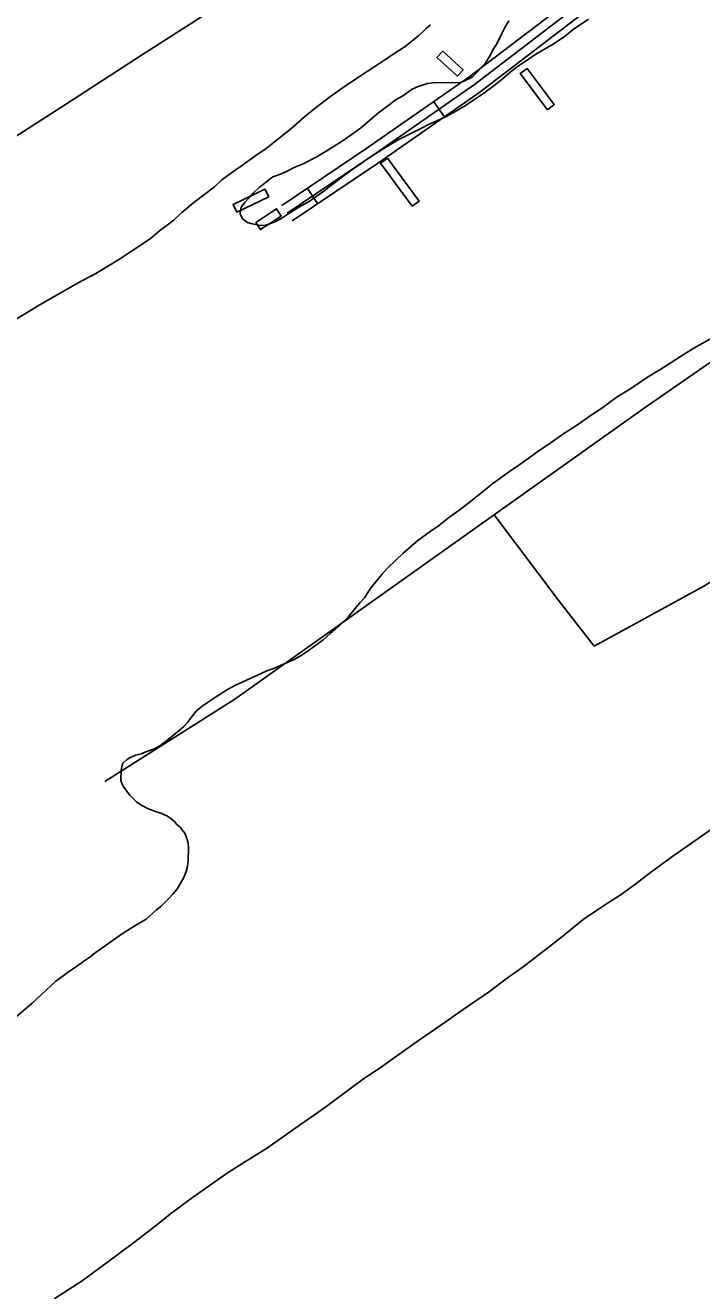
# Model space of a CAD drawing. Extents: x 3567028 to 3605064, y 510945 to 536587.
# Drawn here: x 3572503 to 3573605, y 525823 to 527885 of the extents above; entities that cross this region are included whole.
import ezdxf

# ---------------------------------------------------------------- set-up
doc = ezdxf.new("R2010")
doc.units = 0
for name, color, linetype in [('V-BLDG-OTLN', 7, 'Continuous'), ('V-DTCH-CNTR', 7, 'Continuous'), ('V-ROAD-CNTR', 7, 'Continuous'), ('V-SITE-VEGE', 7, 'Continuous'), ('V-TOPO-SHOR', 7, 'Continuous')]:
    doc.layers.add(name, color=color, linetype=linetype)

msp = doc.modelspace()

# ---------------------------------------------------------------- linework, layer by layer
at = {"layer": 'V-BLDG-OTLN'}
for points in [[(3573182.7, 527842.3), (3573173.3, 527832), (3573206.5, 527801.8), (3573215.9, 527812.2)], [(3573353.2, 527747), (3573364.4, 527755.4), (3573320, 527814.4), (3573308.8, 527806)], [(3573092.8, 527668), (3573081.5, 527659.8), (3573132.8, 527589.9), (3573144.1, 527598.2)], [(3572899.2, 527605), (3572893.1, 527617.6), (3572841.2, 527592.7), (3572847.2, 527580.1)], [(3572878, 527563.3), (3572885.6, 527551.6), (3572919.7, 527573.7), (3572912.1, 527585.4)]]:
    msp.add_lwpolyline(points, close=True, dxfattribs=at)
at = {"layer": 'V-DTCH-CNTR'}
for points in [[(3573917.4, 527542.9), (3573509.1, 527259.9), (3572843.8, 526786.6), (3572632, 526652.4)], [(3573429.2, 526873.1), (3573608.3, 526970.5), (3573806.9, 527092.5), (3574015.4, 527219.1), (3574114.1, 527289.1), (3574309.2, 527441.1), (3574480.6, 527552.5)], [(3573266.3, 527087.2), (3573372.2, 526946.4), (3573429.2, 526873.1)]]:
    msp.add_lwpolyline(points, dxfattribs=at)
at = {"layer": 'V-ROAD-CNTR'}
for p, q in [((3573168.2, 527760.1), (3573185.3, 527735.5)), ((3572962.2, 527618.9), (3572978.9, 527594))]:
    msp.add_line(p, q, dxfattribs=at)
for points in [[(3572920.7, 527590.9), (3573059.2, 527684.3), (3573225.4, 527800), (3573390.1, 527925.9)], [(3572929.1, 527578.5), (3573067.7, 527671.9), (3573234.3, 527787.9), (3573398.6, 527913.6)], [(3572937.5, 527566.1), (3573076.2, 527659.5), (3573243.1, 527775.8), (3573407.2, 527901.3)]]:
    msp.add_lwpolyline(points, dxfattribs=at)
at = {"layer": 'V-SITE-VEGE'}
for p, q in [((3573290.1, 527891.8), (3573285.3, 527883.9)), ((3573394.9, 527877.6), (3573420, 527894.6)), ((3573143.7, 527868.2), (3573148.9, 527872.7)), ((3573148.9, 527872.7), (3573156, 527879.9)), ((3573156, 527879.9), (3573163, 527885.5)), ((3573279.3, 527872.1), (3573270.2, 527853.4)), ((3573282.9, 527878.8), (3573279.3, 527872.1)), ((3573285.3, 527883.9), (3573282.9, 527878.8)), ((3573380.3, 527865.9), (3573394.9, 527877.6)), ((3573101.6, 527836.8), (3573121.4, 527850)), ((3573121.4, 527850), (3573143.7, 527868.2)), ((3573270.2, 527853.4), (3573265.4, 527846.1)), ((3573347.2, 527845.1), (3573359.9, 527852.2)), ((3573359.9, 527852.2), (3573380.3, 527865.9)), ((3573072, 527817.6), (3573101.6, 527836.8)), ((3573258.8, 527833.7), (3573252.8, 527824.2)), ((3573265.4, 527846.1), (3573258.8, 527833.7)), ((3573302.9, 527816.5), (3573321.6, 527828.6)), ((3573321.6, 527828.6), (3573334.4, 527837.4)), ((3573334.4, 527837.4), (3573347.2, 527845.1)), ((3573050.4, 527803.3), (3573072, 527817.6)), ((3573239.9, 527809.1), (3573230.5, 527800.2)), ((3573252.8, 527824.2), (3573239.9, 527809.1)), ((3573276.6, 527794.4), (3573291.3, 527807.1)), ((3573291.3, 527807.1), (3573302.9, 527816.5)), ((3573020.2, 527783.5), (3573050.4, 527803.3)), ((3573157.6, 527789.5), (3573142.6, 527784.8)), ((3573166.2, 527791), (3573157.6, 527789.5)), ((3573179.3, 527791.2), (3573166.2, 527791)), ((3573196.5, 527790.8), (3573179.3, 527791.2)), ((3573203.4, 527791.2), (3573196.5, 527790.8)), ((3573210.2, 527791), (3573203.4, 527791.2)), ((3573217.1, 527793.7), (3573210.2, 527791)), ((3573230.5, 527800.2), (3573217.1, 527793.7)), ((3573249.8, 527773.9), (3573266.7, 527786.6)), ((3573266.7, 527786.6), (3573276.6, 527794.4)), ((3572972.9, 527748.1), (3573000.4, 527769.1)), ((3573000.4, 527769.1), (3573020.2, 527783.5)), ((3573117.6, 527769.4), (3573106.6, 527763.5)), ((3573132.7, 527780.5), (3573117.6, 527769.4)), ((3573142.6, 527784.8), (3573132.7, 527780.5)), ((3573217.2, 527752.5), (3573237.6, 527765.7)), ((3573237.6, 527765.7), (3573249.8, 527773.9)), ((3572957.1, 527734.8), (3572972.9, 527748.1)), ((3573090.8, 527751.9), (3573078.5, 527742.5)), ((3573106.6, 527763.5), (3573090.8, 527751.9)), ((3573189.3, 527736.7), (3573205, 527745.4)), ((3573205, 527745.4), (3573217.2, 527752.5)), ((3572934.9, 527715.4), (3572957.1, 527734.8)), ((3573078.5, 527742.5), (3573048.7, 527717)), ((3573160.4, 527723.7), (3573177.7, 527731.2)), ((3573177.7, 527731.2), (3573189.3, 527736.7)), ((3572919.1, 527702.7), (3572934.9, 527715.4)), ((3573035.3, 527707), (3573019, 527696)), ((3573048.7, 527717), (3573035.3, 527707)), ((3573108.8, 527697.6), (3573134.9, 527710.7)), ((3573134.9, 527710.7), (3573148.2, 527717.2)), ((3573148.2, 527717.2), (3573160.4, 527723.7)), ((3572878.3, 527672.3), (3572895.2, 527683.9)), ((3572895.2, 527683.9), (3572919.1, 527702.7)), ((3573019, 527696), (3572992.8, 527679.6)), ((3573063.4, 527669.1), (3573090.8, 527686.7)), ((3573090.8, 527686.7), (3573108.8, 527697.6)), ((3572852.6, 527654.2), (3572878.3, 527672.3)), ((3572976.5, 527669.7), (3572955.1, 527658.9)), ((3572992.8, 527679.6), (3572976.5, 527669.7)), ((3573048.3, 527658.1), (3573063.4, 527669.1)), ((3572822.9, 527632.6), (3572844.5, 527648.6)), ((3572844.5, 527648.6), (3572852.6, 527654.2)), ((3572918.1, 527642.1), (3572905.9, 527637.9)), ((3572927.3, 527645.9), (3572918.1, 527642.1)), ((3572941.8, 527653.5), (3572927.3, 527645.9)), ((3572955.1, 527658.9), (3572941.8, 527653.5)), ((3573013.3, 527633.3), (3573033.1, 527648.2)), ((3573033.1, 527648.2), (3573048.3, 527658.1)), ((3572777.3, 527595.6), (3572810.6, 527621.5)), ((3572810.6, 527621.5), (3572822.9, 527632.6)), ((3572890.2, 527625.1), (3572884.3, 527620.7)), ((3572899.5, 527632.9), (3572890.2, 527625.1)), ((3572905.9, 527637.9), (3572899.5, 527632.9)), ((3572997, 527620.6), (3573013.3, 527633.3)), ((3572870.2, 527606.8), (3572859.6, 527595.1)), ((3572873.8, 527611.3), (3572870.2, 527606.8)), ((3572884.3, 527620.7), (3572873.8, 527611.3)), ((3572964.9, 527597.4), (3572971.3, 527601.8)), ((3572971.3, 527601.8), (3572988.8, 527614.5)), ((3572988.8, 527614.5), (3572997, 527620.6)), ((3572757.4, 527579.5), (3572777.3, 527595.6)), ((3572854.3, 527588.4), (3572852.9, 527579.8)), ((3572859.6, 527595.1), (3572854.3, 527588.4)), ((3572933.5, 527578.8), (3572943.4, 527584.8)), ((3572943.4, 527584.8), (3572952.1, 527590.3)), ((3572952.1, 527590.3), (3572964.9, 527597.4)), ((3572721.2, 527549.6), (3572744.5, 527567.3)), ((3572744.5, 527567.3), (3572757.4, 527579.5)), ((3572852.9, 527579.8), (3572852.8, 527577)), ((3572852.8, 527577), (3572855, 527572.9)), ((3572855, 527572.9), (3572856.6, 527569.4)), ((3572856.6, 527569.4), (3572864.5, 527563.5)), ((3572864.5, 527563.5), (3572872.4, 527561)), ((3572872.4, 527561), (3572885.5, 527558.4)), ((3572894.7, 527558.7), (3572908, 527564)), ((3572908, 527564), (3572919, 527569.5)), ((3572919, 527569.5), (3572933.5, 527578.8)), ((3572706, 527536.8), (3572721.2, 527549.6)), ((3572885.5, 527558.4), (3572894.7, 527558.7)), ((3572677.4, 527517.6), (3572706, 527536.8)), ((3572617.5, 527480.3), (3572655.9, 527503.3)), ((3572655.9, 527503.3), (3572677.4, 527517.6)), ((3572588.5, 527465.1), (3572617.5, 527480.3)), ((3572544.4, 527439.4), (3572588.5, 527465.1)), ((3572528.1, 527430.1), (3572544.4, 527439.4)), ((3572413.1, 527361.1), (3572528.1, 527430.1)), ((3573698.9, 527419.4), (3573591.5, 527358.3)), ((3573591.5, 527358.3), (3573570, 527345.1)), ((3573570, 527345.1), (3573538, 527324.2)), ((3573538, 527324.2), (3573516.5, 527311.1)), ((3573516.5, 527311.1), (3573485.6, 527290.8)), ((3573467, 527279.2), (3573441.9, 527261)), ((3573485.6, 527290.8), (3573467, 527279.2)), ((3573441.9, 527261), (3573424.5, 527249.5)), ((3573398.8, 527231.3), (3573380.2, 527219.2)), ((3573424.5, 527249.5), (3573398.8, 527231.3)), ((3573380.2, 527219.2), (3573359.3, 527204.9)), ((3573337.7, 527190.1), (3573308.5, 527169.1)), ((3573359.3, 527204.9), (3573337.7, 527190.1)), ((3573308.5, 527169.1), (3573291.7, 527157.6)), ((3573291.7, 527157.6), (3573261.9, 527136.6)), ((3573255.5, 527131.1), (3573225.1, 527106.7)), ((3573261.9, 527136.6), (3573255.5, 527131.1)), ((3573225.1, 527106.7), (3573207, 527092.9)), ((3573207, 527092.9), (3573194.2, 527083.5)), ((3573175.5, 527069.2), (3573162.1, 527059.8)), ((3573194.2, 527083.5), (3573175.5, 527069.2)), ((3573142.3, 527044.9), (3573117.7, 527023.8)), ((3573162.1, 527059.8), (3573142.3, 527044.9)), ((3573117.7, 527023.8), (3573106.6, 527013.8)), ((3573106.6, 527013.8), (3573091.9, 526999.3)), ((3573083.6, 526989.9), (3573065.9, 526968.6)), ((3573091.9, 526999.3), (3573083.6, 526989.9)), ((3573065.9, 526968.6), (3573059.3, 526958.5)), ((3573047.5, 526943.4), (3573027.4, 526919.3)), ((3573055.2, 526951.7), (3573047.5, 526943.4)), ((3573059.3, 526958.5), (3573055.2, 526951.7)), ((3573016.8, 526908.7), (3572999.3, 526893.8)), ((3573027.4, 526919.3), (3573016.8, 526908.7)), ((3572987.6, 526883.2), (3572961.9, 526864.4)), ((3572999.3, 526893.8), (3572987.6, 526883.2)), ((3572961.9, 526864.4), (3572952, 526857.8)), ((3572919.6, 526842.1), (3572905.7, 526836.2)), ((3572930, 526846.4), (3572919.6, 526842.1)), ((3572939.3, 526850.8), (3572930, 526846.4)), ((3572952, 526857.8), (3572939.3, 526850.8)), ((3572879.7, 526824.9), (3572846.1, 526809.8)), ((3572895.9, 526832.5), (3572879.7, 526824.9)), ((3572905.7, 526836.2), (3572895.9, 526832.5)), ((3572832.2, 526802.1), (3572812.4, 526790.1)), ((3572846.1, 526809.8), (3572832.2, 526802.1)), ((3572800.8, 526782.4), (3572790.9, 526775.2)), ((3572812.4, 526790.1), (3572800.8, 526782.4)), ((3572775, 526759.6), (3572766.7, 526748.4)), ((3572780.9, 526766.9), (3572775, 526759.6)), ((3572790.9, 526775.2), (3572780.9, 526766.9)), ((3572760.2, 526741.7), (3572747.4, 526730.7)), ((3572766.7, 526748.4), (3572760.2, 526741.7)), ((3572738.6, 526723.5), (3572723.4, 526711.8)), ((3572747.4, 526730.7), (3572738.6, 526723.5)), ((3572682.9, 526695.2), (3572677.2, 526693.1)), ((3572691.6, 526697.3), (3572682.9, 526695.2)), ((3572699.1, 526700.5), (3572691.6, 526697.3)), ((3572713, 526705.8), (3572699.1, 526700.5)), ((3572723.4, 526711.8), (3572713, 526705.8)), ((3572659.6, 526677), (3572658.8, 526670.1)), ((3572661.4, 526682.1), (3572659.6, 526677)), ((3572667.3, 526687.6), (3572661.4, 526682.1)), ((3572671.9, 526690.3), (3572667.3, 526687.6)), ((3572677.2, 526693.1), (3572671.9, 526690.3)), ((3572658.8, 526670.1), (3572658.4, 526655.8)), ((3572658.4, 526655.8), (3572658.9, 526651.8)), ((3572658.9, 526651.8), (3572661.1, 526647.8)), ((3572661.1, 526647.8), (3572662.7, 526643.7)), ((3572662.7, 526643.7), (3572668.2, 526636.7)), ((3572668.2, 526636.7), (3572672.6, 526630.9)), ((3572672.6, 526630.9), (3572683.8, 526619.1)), ((3572683.8, 526619.1), (3572689.4, 526615.6)), ((3572689.4, 526615.6), (3572691.1, 526613.8)), ((3572691.1, 526613.8), (3572696.7, 526611.4)), ((3572696.7, 526611.4), (3572702.9, 526607.8)), ((3572702.9, 526607.8), (3572714.8, 526603.4)), ((3572714.8, 526603.4), (3572723.3, 526600.9)), ((3572723.3, 526600.9), (3572734, 526596.1)), ((3572734, 526596.1), (3572739.7, 526591.9)), ((3572739.7, 526591.9), (3572746.4, 526586.6)), ((3572746.4, 526586.6), (3572749.1, 526583.1)), ((3572749.1, 526583.1), (3572754.7, 526577.8)), ((3572754.7, 526577.8), (3572756.9, 526574.9)), ((3572756.9, 526574.9), (3572762.5, 526568.4)), ((3573582.5, 526548.3), (3573620.3, 526574.7)), ((3572762.5, 526568.4), (3572766.2, 526558)), ((3572766.2, 526558), (3572767.8, 526552.3)), ((3572767.8, 526552.3), (3572768.7, 526543.1)), ((3572768.7, 526543.1), (3572768.2, 526524.8)), ((3573518.9, 526502.5), (3573557.4, 526530.6)), ((3573557.4, 526530.6), (3573582.5, 526548.3)), ((3572766.7, 526514), (3572764.8, 526506)), ((3572768.2, 526524.8), (3572766.7, 526514)), ((3572760.5, 526494.7), (3572749.7, 526476.7)), ((3572764.8, 526506), (3572760.5, 526494.7)), ((3573495, 526484.3), (3573518.9, 526502.5)), ((3572743.2, 526468.9), (3572736.2, 526461.6)), ((3572749.7, 526476.7), (3572743.2, 526468.9)), ((3573447.8, 526451.8), (3573471.7, 526467.2)), ((3573471.7, 526467.2), (3573495, 526484.3)), ((3572723.3, 526448.8), (3572716.2, 526443.3)), ((3572736.2, 526461.6), (3572723.3, 526448.8)), ((3573411.7, 526427.6), (3573447.8, 526451.8)), ((3572699.3, 526428.3), (3572686.5, 526420.6)), ((3572716.2, 526443.3), (3572699.3, 526428.3)), ((3573376.1, 526398.8), (3573411.7, 526427.6)), ((3572669.6, 526410.2), (3572658.6, 526403.1)), ((3572686.5, 526420.6), (3572669.6, 526410.2)), ((3572632.9, 526384.9), (3572616.6, 526373.3)), ((3572644, 526392.6), (3572632.9, 526384.9)), ((3572658.6, 526403.1), (3572644, 526392.6)), ((3573351.5, 526380), (3573376.1, 526398.8)), ((3572607.8, 526366.1), (3572597.9, 526359.5)), ((3572616.6, 526373.3), (3572607.8, 526366.1)), ((3573313.6, 526350.2), (3573351.5, 526380)), ((3572593.8, 526356.2), (3572572.3, 526341.9)), ((3572597.9, 526359.5), (3572593.8, 526356.2)), ((3573286.2, 526330.9), (3573313.6, 526350.2)), ((3572552.5, 526327), (3572528.4, 526304.8)), ((3572572.3, 526341.9), (3572552.5, 526327)), ((3573258.8, 526310.5), (3573286.2, 526330.9)), ((3572528.4, 526304.8), (3572513.8, 526291.5)), ((3573215.7, 526280.7), (3573258.8, 526310.5)), ((3572513.8, 526291.5), (3572469.9, 526253.7)), ((3573186.5, 526260.4), (3573215.7, 526280.7)), ((3573144.6, 526231.7), (3573186.5, 526260.4)), ((3573118.9, 526213), (3573144.6, 526231.7)), ((3573080.5, 526186), (3573118.9, 526213)), ((3573053.7, 526167.8), (3573080.5, 526186)), ((3573013.4, 526138), (3573053.7, 526167.8)), ((3572986, 526118.2), (3573013.4, 526138)), ((3572958.1, 526098.3), (3572986, 526118.2)), ((3572919.6, 526071.3), (3572958.1, 526098.3)), ((3572895.7, 526054.3), (3572919.6, 526071.3)), ((3572856.8, 526030.7), (3572895.7, 526054.3)), ((3572775.2, 525974.6), (3572832.9, 526015.3)), ((3572832.9, 526015.3), (3572856.8, 526030.7)), ((3572739.1, 525948.1), (3572775.2, 525974.6)), ((3572716.3, 525929.3), (3572739.1, 525948.1)), ((3572678.9, 525900.5), (3572716.3, 525929.3)), ((3572653.2, 525881.8), (3572678.9, 525900.5)), ((3572595.5, 525838.7), (3572653.2, 525881.8)), ((3572572.2, 525823.9), (3572595.5, 525838.7)), ((3572549.5, 525809.6), (3572572.2, 525823.9))]:
    msp.add_line(p, q, dxfattribs=at)
at = {"layer": 'V-TOPO-SHOR'}
msp.add_lwpolyline([(3571422.3, 527019.9), (3571631.6, 527153), (3571856.8, 527292.9), (3572014.7, 527398.3), (3572190.9, 527513.5), (3572379.1, 527634.2), (3572560.5, 527750.7), (3572690.1, 527834.8), (3572874.4, 527953.3), (3573029, 528053.2), (3573191.6, 528158.4), (3573317.5, 528239.2), (3573481.5, 528347), (3573604, 528428.4), (3573770.2, 528533.2), (3573901.2, 528619), (3574082.1, 528738.1), (3574204, 528818.8)], dxfattribs=at)

doc.saveas('drawing.dxf')
